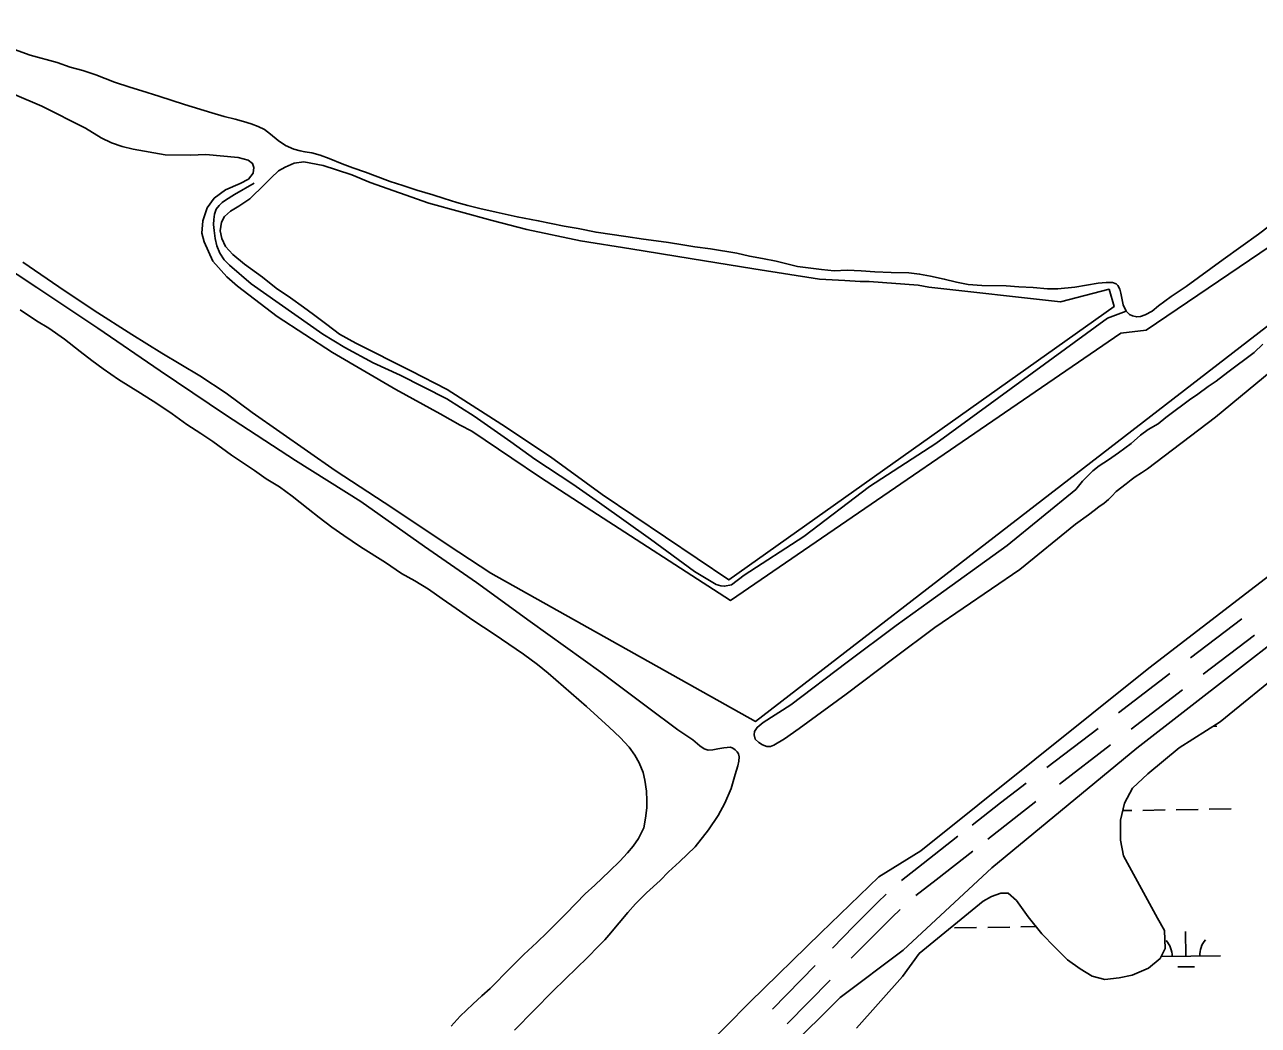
# Model space of a CAD drawing. Extents: x 3855477 to 3893699, y 299188 to 325115.
# Drawn here: x 3877264 to 3879053, y 310749 to 312201 of the extents above; entities that cross this region are included whole.
import ezdxf

# ---------------------------------------------------------------- set-up
doc = ezdxf.new("R2010")
doc.units = 0
for name, color, linetype in [('V-LEVE-TOET', 7, 'Continuous'), ('V-ROAD-CNTR', 7, 'Continuous'), ('V-SITE-VEGE', 7, 'Continuous'), ('V-TOPO-SHOR', 7, 'Continuous'), ('V-WETL-SWMP', 7, 'Continuous')]:
    doc.layers.add(name, color=color, linetype=linetype)

msp = doc.modelspace()

# ---------------------------------------------------------------- linework, layer by layer
at = {"layer": 'V-LEVE-TOET'}
for points in [[(3882113, 313135.2), (3881863.8, 312939), (3881679, 312800), (3881656.5, 312788.3), (3881623.4, 312774.6), (3881340.6, 312687.9), (3880914.1, 312551.3), (3880735.9, 312494.2), (3880476.2, 312413.2), (3880293.4, 312337.8), (3880278.3, 312328.6), (3880081.4, 312177.9), (3879715, 311888.9), (3879280.6, 311564.4), (3878894.2, 311267.1), (3878563.3, 311002.5)], [(3878537.7, 310858.1), (3878666.6, 310977.7), (3878876.6, 311151.3), (3879230.1, 311425.7), (3879661, 311751.9), (3880054.2, 312058), (3880313.1, 312248.7), (3880338.5, 312268), (3880361.3, 312282.5), (3880409.2, 312303.2), (3880861.9, 312447.7), (3881332.6, 312598), (3881688.6, 312712.7), (3881730.9, 312734.3), (3881768.1, 312765.5), (3882169.3, 313098.3)], [(3877248, 309687.1), (3877328.9, 309770.2), (3877425.8, 309872.5), (3877458.5, 309907.3), (3877496, 309940.7), (3877555, 309996.6), (3877622.7, 310062.8), (3877690.3, 310137.8), (3877794.3, 310249.7), (3877872.3, 310328.6), (3877934.6, 310399), (3878040.4, 310508.1), (3878116.2, 310579.6), (3878209.7, 310675.7), (3878315.5, 310782.9), (3878418.6, 310883.4), (3878502.6, 310964.4), (3878563.3, 311002.5)], [(3878537.7, 310858.1), (3878446.3, 310789.5), (3878292.1, 310636.3), (3878157.8, 310501.4), (3878059, 310403.1), (3877907.2, 310251.4), (3877749.4, 310085.4), (3877638.4, 309974.1), (3877503.7, 309840.4), (3877381.8, 309709.4), (3877247, 309572.9), (3877117.2, 309442.5), (3876967.9, 309282.9), (3876819.7, 309134.7), (3876675.1, 308987.1), (3876570.3, 308883.5), (3876530.2, 308840.7), (3876465.3, 308764.9)]]:
    msp.add_lwpolyline(points, dxfattribs=at)
at = {"layer": 'V-ROAD-CNTR'}
for points in [[(3878954.5, 311282.2), (3879028.9, 311339)], [(3878972.7, 311258.3), (3879047.1, 311315.2)], [(3878887.5, 311231), (3878924.7, 311259.4)], [(3878850.3, 311202.6), (3878887.5, 311231)], [(3878905.7, 311207.2), (3878942.9, 311235.6)], [(3878868.5, 311178.8), (3878905.7, 311207.2)], [(3878746.1, 311123), (3878820.5, 311179.9)], [(3878764.3, 311099.2), (3878838.7, 311156)], [(3878638.1, 311039.6), (3878679.1, 311071.8), (3878716.4, 311100.3)], [(3878638.1, 311039.6), (3878679, 311071.7)], [(3878660.8, 311019.4), (3878730.3, 311073.9)], [(3878535.4, 310959.3), (3878567, 310983.9), (3878617.3, 311023.4)], [(3878556.4, 310937.6), (3878585.5, 310960.3), (3878638.7, 311002)], [(3878435.3, 310861.2), (3878466.4, 310893), (3878501, 310927.8), (3878513, 310939.2)], [(3878466.4, 310893), (3878501, 310927.8), (3878513, 310939.2)], [(3878462.5, 310846.6), (3878522, 310906.3), (3878533.4, 310917.2)], [(3878348.3, 310772.4), (3878410.4, 310835.8)], [(3878369.8, 310751.4), (3878431.9, 310814.8)]]:
    msp.add_lwpolyline(points, dxfattribs=at)
for points in [[(3875698.5, 311333.8), (3875786.8, 311429.5), (3875871.5, 311536.7), (3875952.8, 311655.5), (3876006.8, 311751.8), (3876066.1, 311863.5), (3876108.7, 311965.1), (3876160.7, 312103.8), (3876201.5, 312245.3), (3876264.5, 312464.6), (3876320.2, 312659.5), (3876371, 312834), (3876416.6, 312958.9), (3876467, 313084.1), (3876527.7, 313198.2), (3876617.6, 313338.8), (3876693.2, 313441.9), (3876784.3, 313548.9), (3876882.7, 313649.4), (3876988.7, 313740.3), (3877141.5, 313850.1), (3877313.8, 313968.4)], [(3875805.2, 311331.7), (3875911.4, 311451.4), (3876027.5, 311616.6), (3876106.4, 311759.9), (3876170.8, 311901.8), (3876225.4, 312047.4), (3876270.4, 312193.9), (3876330.2, 312407.4), (3876394.4, 312635.5), (3876458.9, 312849.8), (3876517.9, 313006.1), (3876606, 313185.2), (3876697.5, 313329.9), (3876789.6, 313447), (3876901.5, 313575.7), (3877000.2, 313667.7), (3877118, 313761.7), (3877254.7, 313863.3), (3877333.1, 313914.9)]]:
    msp.add_spline(points, degree=3, dxfattribs=at)
at = {"layer": 'V-SITE-VEGE'}
for points in [[(3880005.5, 312489.2), (3878323.7, 311190), (3877939.7, 311405.1), (3877877.8, 311445.7), (3877797.7, 311499.4), (3877714.2, 311553.8), (3877593.6, 311638.2), (3877556, 311665.9), (3877517.9, 311691.4), (3877463, 311724.2), (3877419.4, 311751.1), (3877364.6, 311785.9), (3877313.2, 311820.3), (3877261.3, 311856)], [(3877802, 311671.6), (3877866.3, 311636), (3877895.4, 311619.5), (3877912.5, 311610.9), (3877970.5, 311571.9), (3878010.5, 311544.8), (3878078.1, 311500.5), (3878287.3, 311365.5), (3878853.6, 311753), (3878890, 311757.6), (3879371.2, 312083.5), (3879385.8, 312170.1), (3879232.7, 312388.9)], [(3877248.9, 312099.2), (3877289, 312082.5), (3877351.9, 312050.3), (3877374.8, 312036.4), (3877389.8, 312029), (3877405.1, 312023.8), (3877421.1, 312020.2), (3877467.7, 312011.7), (3877504.4, 312011.2), (3877526.4, 312012.1), (3877573.3, 312007.7), (3877587.9, 312003.9), (3877594.1, 311999.2), (3877596.4, 311993.3), (3877595.2, 311985.1), (3877588.3, 311976.6), (3877576.5, 311970.3), (3877555.2, 311960.9), (3877538.7, 311949), (3877528.5, 311934.8), (3877522.3, 311916.1), (3877521, 311897.9), (3877524, 311885.5), (3877536.7, 311857.5), (3877557.1, 311834.8), (3877572.6, 311821.2), (3877630.2, 311777.1), (3877710.3, 311725), (3877802, 311671.6)]]:
    msp.add_lwpolyline(points, dxfattribs=at)
msp.add_lwpolyline([(3878574.8, 311819.6), (3878766.1, 311798.6), (3878836.5, 311816.8), (3878843.8, 311791.8), (3878284.9, 311395.2), (3878101.2, 311519.1), (3878026.2, 311573.5), (3877955.6, 311620.4), (3877876.6, 311671.2), (3877823.8, 311698.6), (3877744.1, 311738.4), (3877720.5, 311751.7), (3877702, 311765.5), (3877682.9, 311780.4), (3877668.1, 311791), (3877649.6, 311804.4), (3877628.8, 311818.5), (3877608.6, 311834.4), (3877582.9, 311853.3), (3877565.7, 311867.3), (3877555.2, 311878.6), (3877549.6, 311890.3), (3877547.6, 311901.5), (3877549.2, 311913.9), (3877553.5, 311922.4), (3877562.4, 311929.8), (3877574.3, 311937.2), (3877590.5, 311948.1), (3877611.9, 311968.6), (3877621.5, 311978.4), (3877632.1, 311988.5), (3877641.6, 311994), (3877654.6, 311999.5), (3877668.7, 312001.8), (3877696.7, 311996.2), (3877716.3, 311990.2), (3877738.2, 311982.7), (3877765, 311971.5), (3877849.8, 311941.8), (3877941.6, 311916.6), (3877992.1, 311903.6), (3878069.8, 311887.2), (3878142.9, 311875.5), (3878228.8, 311861.2), (3878321.5, 311846.4), (3878416.5, 311831.6), (3878453.4, 311829.4), (3878475.6, 311827.9), (3878488.3, 311828.2), (3878559.5, 311822.6)], close=True, dxfattribs=at)
at = {"layer": 'V-TOPO-SHOR'}
for points in [[(3879329, 312202.8), (3879336.5, 312194.1), (3879342.5, 312185.7), (3879348.4, 312173.8), (3879352.5, 312162.8), (3879355.2, 312152.7), (3879356.4, 312142.1), (3879356.1, 312131.8), (3879354.5, 312124.6), (3879352.3, 312119.8), (3879347.8, 312113.2), (3879341.1, 312105.5), (3879332.8, 312097.4), (3879321.8, 312088), (3879295.5, 312065.3), (3879264.4, 312043), (3879202.6, 312001.6), (3879138.6, 311959.3), (3879086.7, 311922.3), (3879053.1, 311896.7), (3879001.9, 311859.8)], [(3879001.9, 311859.8), (3878948.3, 311820.6), (3878926.4, 311806.2), (3878908.1, 311792.6), (3878898.9, 311784.9), (3878888.9, 311779.5), (3878882.1, 311777.2), (3878876.5, 311776.7), (3878870.4, 311778.3), (3878866.1, 311780.3), (3878861.2, 311785.2), (3878857, 311794.2), (3878855.1, 311803.8), (3878853.5, 311811), (3878851.8, 311817), (3878849.3, 311822.1), (3878846.6, 311824.6), (3878841.2, 311826.6), (3878832, 311826.5), (3878820.6, 311825.4), (3878786.8, 311819.8), (3878762.3, 311817.5), (3878747.3, 311817.5), (3878726.4, 311819.2), (3878705.5, 311820.2), (3878687.3, 311821.8), (3878652, 311822), (3878632.1, 311823.6), (3878615.1, 311827.3), (3878597.3, 311831.6), (3878577.4, 311835.9), (3878561.7, 311838.7), (3878546, 311840.8), (3878520.5, 311841.3), (3878496.5, 311842.2), (3878476.7, 311843.3), (3878456.7, 311844.3), (3878437.9, 311843.7), (3878419.5, 311845.5), (3878384.5, 311850), (3878353.6, 311857.5), (3878333.8, 311861.5), (3878314.8, 311865), (3878296.5, 311869.1), (3878258.6, 311875.4), (3878235.5, 311878.4), (3878218.5, 311881.1), (3878197.5, 311884.7), (3878179.6, 311887), (3878161.4, 311889.2), (3878135.8, 311893.1), (3878092.5, 311899.4), (3878066.6, 311904.8), (3878046.1, 311908.4), (3878008.7, 311916.2), (3877978.1, 311921.6), (3877947.7, 311928.5), (3877924.1, 311933.9), (3877906.7, 311938.1), (3877890.7, 311942.5), (3877872.4, 311948.3), (3877855.8, 311953.5), (3877832.5, 311960.7), (3877812.2, 311967.2), (3877794.1, 311973.2), (3877772.1, 311981.4), (3877758, 311986.6), (3877739.6, 311993.1), (3877724.1, 311998.6), (3877705.4, 312006.3), (3877692.6, 312011.1), (3877680.4, 312014.5), (3877670.2, 312016.3), (3877663.3, 312017.4), (3877654.2, 312020.1), (3877642.3, 312025.3), (3877631.3, 312032.7), (3877620.3, 312041.7), (3877611.8, 312048.5), (3877602.7, 312053), (3877592.5, 312056.5), (3877581.1, 312060.1), (3877569.1, 312063.6), (3877553.4, 312067.2), (3877535.1, 312072.8), (3877495.5, 312084.8), (3877458.5, 312096.7), (3877434, 312104.5), (3877416.5, 312109.7), (3877394.1, 312117.3), (3877366.9, 312127.8), (3877348, 312134.2), (3877330.1, 312139.1), (3877311.1, 312145.9), (3877272, 312156.4), (3877233.4, 312170.2)], [(3877596.8, 311970.7), (3877568, 311954.3), (3877555, 311946.1), (3877550.1, 311942.4), (3877545.9, 311938.1), (3877541.8, 311932.7), (3877539, 311925.6), (3877538.1, 311918), (3877537.8, 311910.8), (3877538.7, 311901.9), (3877539.9, 311890.6), (3877542.6, 311879.7), (3877546.8, 311868.9), (3877553.2, 311859.6), (3877560.8, 311851.5), (3877592.5, 311824.6), (3877696.1, 311751.5), (3877728, 311732.3), (3877769.4, 311710.3), (3877808.4, 311692), (3877875.9, 311657.7), (3877915.9, 311632.8), (3877968.8, 311595.6), (3878003.7, 311570.5), (3878059, 311534.1), (3878097.3, 311507.1), (3878171.4, 311454.4), (3878235.4, 311407.4), (3878266.7, 311388.6), (3878273.5, 311386.5), (3878278.8, 311386), (3878289.1, 311388.1), (3878307.1, 311402), (3878393.6, 311458), (3878489, 311530.5), (3878585, 311592.9)], [(3877196.9, 311875), (3877281.7, 311819.1), (3877369.9, 311760.4), (3877460.2, 311698.3), (3877555.3, 311634.8), (3877656.8, 311568.6), (3877751.6, 311508.8), (3877843.5, 311443.9), (3877919.2, 311391.3), (3877996.9, 311334.9), (3878099.6, 311261.6), (3878166.9, 311210.6), (3878211.2, 311177.9), (3878224, 311169.2)], [(3878036.5, 310898.6), (3878049.3, 310911.5), (3878076.7, 310939.8), (3878090.7, 310952.5), (3878111.8, 310973), (3878127, 310987.3), (3878138.1, 310999.5), (3878146.1, 311008.9), (3878154.1, 311020), (3878161.7, 311035.6), (3878164.3, 311049.9), (3878166.1, 311064.5), (3878166, 311075.3), (3878165.6, 311088.6), (3878163.2, 311104.9), (3878160.8, 311116), (3878155.1, 311129.8), (3878148.8, 311141.2), (3878140.3, 311152.5), (3878127.6, 311166.7), (3878111.3, 311181.5), (3878078.6, 311211.5), (3878023.1, 311259.9), (3878007.7, 311272.6), (3877987.4, 311287.3), (3877965.8, 311302), (3877944.8, 311316.3), (3877913.8, 311336.9), (3877889.5, 311353.6), (3877869.1, 311367.6), (3877849.6, 311381.6), (3877829.8, 311393.9), (3877810.5, 311404.5), (3877786.9, 311420.4), (3877751, 311443.1), (3877726.9, 311459.5), (3877709.1, 311471.7), (3877691, 311485.8), (3877675, 311498.2), (3877651.8, 311516.5), (3877633.2, 311530), (3877614.1, 311541.9), (3877597.2, 311553.7), (3877563.8, 311576.2), (3877536.9, 311596), (3877519.2, 311607.7), (3877498.9, 311620.8), (3877477.8, 311636.2), (3877455.4, 311651.1), (3877432, 311666.2), (3877400.1, 311685.8), (3877377.6, 311701.6), (3877361.5, 311713.4), (3877344.4, 311726.6), (3877321.5, 311744.2), (3877298.9, 311760.2), (3877281, 311770.8), (3877257.4, 311786.8)], [(3878585, 311592.9), (3878834.1, 311774.8), (3878861.2, 311785.2)], [(3878575.8, 311364), (3878688.6, 311445.3), (3878788, 311526.4), (3878797.9, 311538.4), (3878813.1, 311553.6), (3878822.2, 311560.7), (3878835.5, 311569.4), (3878850.1, 311579.6), (3878868.3, 311593.2), (3878881.9, 311605.3), (3878892.9, 311613.3), (3878907.7, 311621.7), (3878918.9, 311630.8), (3878932.4, 311641), (3878943.3, 311649.2), (3878952.9, 311656.3), (3878965.3, 311664.8), (3878980.2, 311675.8), (3878991.7, 311683.4), (3879008.5, 311696.5), (3879046.6, 311724.9), (3879059.4, 311737.3)], [(3878583.7, 311326.1), (3878707, 311410.4), (3878787.9, 311476.2), (3878806.6, 311489.8), (3878814.7, 311495.9), (3878821.8, 311501), (3878829.2, 311506.3), (3878835.8, 311511.9), (3878840.4, 311516.8), (3878846.8, 311523.4), (3878861, 311534.4), (3878868.3, 311540.3), (3878874.1, 311544.6), (3878883.5, 311550.5), (3878892, 311556.5), (3878990.6, 311631.3), (3879096.4, 311719)], [(3878583.7, 311326.1), (3878524.4, 311281.9), (3878455, 311229.4), (3878387, 311179.8), (3878365.7, 311164.6), (3878350.5, 311155.5), (3878345.4, 311153.5), (3878339.9, 311153.6), (3878333.7, 311156), (3878328.6, 311159.6), (3878323.4, 311164.4), (3878321.9, 311170.3), (3878322.1, 311175.3), (3878326.1, 311181.4), (3878335, 311188.4), (3878374.7, 311214.2), (3878456.7, 311276.1), (3878527.8, 311329.1), (3878575.8, 311364)], [(3878224, 311169.2), (3878232.9, 311163.1), (3878243.2, 311154.4), (3878249.2, 311150.1), (3878255, 311148.1), (3878261.9, 311148.8), (3878268.9, 311150.1), (3878278, 311151.8), (3878287.6, 311152.7), (3878290.9, 311151.3), (3878294.1, 311148.7), (3878297.2, 311145.8), (3878298.9, 311142.9), (3878300, 311138.6), (3878299.4, 311132.5), (3878298, 311125.8), (3878294.2, 311113), (3878288.3, 311092.6), (3878279.2, 311071.5), (3878269.7, 311053.3), (3878255.5, 311032.6), (3878236.3, 311008), (3878213.6, 310986.3), (3878197.5, 310971.9), (3878185.3, 310959.2), (3878165.6, 310941.4), (3878149.5, 310925.6), (3878138.7, 310912.8), (3878126, 310897.7), (3878110.8, 310879.8), (3878105.1, 310873.2), (3878095.9, 310864), (3878079.9, 310847.7), (3878048.2, 310816.8), (3878029.2, 310798.2), (3878002.5, 310771), (3877974, 310742)], [(3877882.2, 310747.8), (3877895.3, 310762.5), (3877913.7, 310780), (3877927, 310791.8), (3877938.7, 310802.6), (3877968.2, 310832.8), (3877987.8, 310851.7), (3878006.8, 310869.4), (3878021.8, 310884), (3878036.5, 310898.6)]]:
    msp.add_lwpolyline(points, dxfattribs=at)
at = {"layer": 'V-WETL-SWMP'}
for p, q in [((3879249.3, 311395), (3878997.3, 311189.3)), ((3878997.3, 311189.3), (3878937.9, 311151.6)), ((3878987.1, 311182.8), (3878992.5, 311182.9)), ((3878937.9, 311151.6), (3878892.4, 311114.2)), ((3878892.4, 311114.2), (3878870.5, 311093.3)), ((3878870.5, 311093.3), (3878858.8, 311071.6)), ((3878858.8, 311071.6), (3878853, 311046.8)), ((3878853, 311046.8), (3878853.1, 311017.6)), ((3878856.2, 311060.6), (3878869.6, 311060.8)), ((3878885.6, 311061), (3878917.6, 311061.6)), ((3878933.6, 311061.8), (3878965.6, 311062.3)), ((3878981.6, 311062.6), (3879013.6, 311063.1)), ((3878853.1, 311017.6), (3878857.4, 310994.9)), ((3878857.4, 310994.9), (3878906.8, 310904.7)), ((3878679.4, 310941.1), (3878665.8, 310935.9)), ((3878690, 310940.7), (3878679.4, 310941.1)), ((3878702.3, 310930.3), (3878690, 310940.7)), ((3878654, 310929.4), (3878561, 310853.4)), ((3878665.8, 310935.9), (3878654, 310929.4)), ((3878719.1, 310906.7), (3878702.3, 310930.3)), ((3878738.9, 310882.1), (3878719.1, 310906.7)), ((3878906.8, 310904.7), (3878916.7, 310886.7)), ((3878612.4, 310890.4), (3878644.4, 310890.9)), ((3878660.4, 310891.2), (3878692.4, 310891.7)), ((3878708.4, 310892), (3878730.7, 310892.3)), ((3878916.7, 310886.7), (3878917.6, 310860.6)), ((3878947.9, 310849.4), (3878947.3, 310885.4)), ((3878757.7, 310862.5), (3878738.9, 310882.1)), ((3878561, 310853.4), (3878536.7, 310820.2)), ((3878776.3, 310844.4), (3878757.7, 310862.5)), ((3878917.6, 310860.6), (3878910.5, 310846.1)), ((3878911.8, 310848.8), (3878997.9, 310850.2)), ((3878794.3, 310831.2), (3878776.3, 310844.4)), ((3878811.7, 310820.7), (3878794.3, 310831.2)), ((3878893.6, 310832.1), (3878869.7, 310822)), ((3878910.5, 310846.1), (3878893.6, 310832.1)), ((3878936.2, 310833.8), (3878960.2, 310834.2)), ((3878536.7, 310820.2), (3878470.2, 310745.2)), ((3878830.3, 310815.6), (3878811.7, 310820.7)), ((3878851, 310818.2), (3878830.3, 310815.6)), ((3878869.7, 310822), (3878851, 310818.2))]:
    msp.add_line(p, q, dxfattribs=at)
for centre, start, end in [((3878892.7, 310849), 0.1615, 41.7052), ((3879003.2, 310850.8), 140.1615, 181.7052)]:
    msp.add_arc(centre, 35.2, start, end, dxfattribs=at)

doc.saveas('drawing.dxf')
